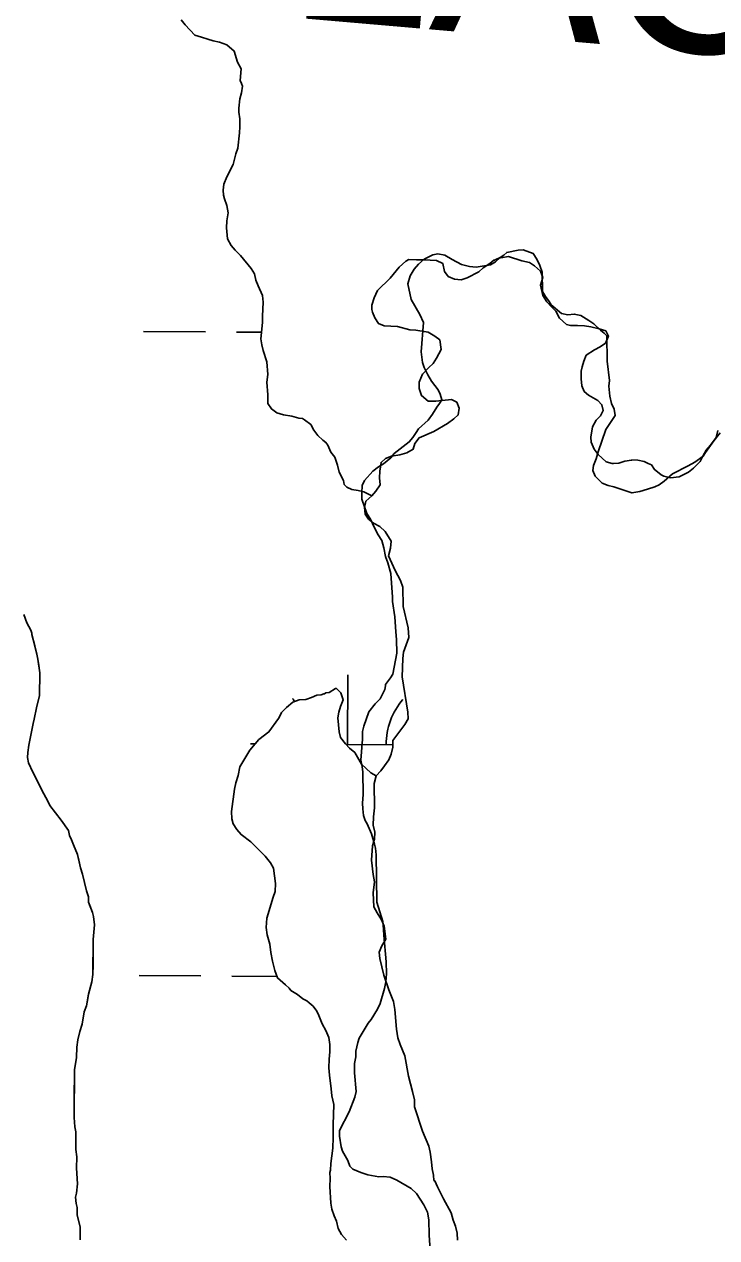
# Model space of a CAD drawing. Extents: x 3172231 to 3210228, y 940198 to 965780.
# Drawn here: x 3186365 to 3186723, y 954843 to 955470 of the extents above; entities that cross this region are included whole.
import ezdxf

# ---------------------------------------------------------------- set-up
doc = ezdxf.new("R2010")
doc.units = 0
for name, color, linetype in [('V-CHAN-NAID', 7, 'Continuous'), ('V-SITE-VEGE', 7, 'Continuous'), ('V-TOPO-SHOR', 7, 'Continuous'), ('V-WETL-SWMP', 7, 'Continuous')]:
    doc.layers.add(name, color=color, linetype=linetype)

msp = doc.modelspace()

# ---------------------------------------------------------------- linework, layer by layer
at = {"layer": 'V-SITE-VEGE'}
for points in [[(3186529.473, 954887.52), (3186528.703, 954889.738), (3186527.892, 954895.296), (3186527.856, 954898.265), (3186532.933, 954907.981), (3186535.81, 954915.442), (3186536.517, 954918.42), (3186535.654, 954928.062), (3186535.595, 954932.889), (3186536.295, 954936.237), (3186536.259, 954939.207), (3186537.317, 954943.676), (3186538.032, 954945.912), (3186542.761, 954953.766), (3186544.223, 954955.64), (3186547.5, 954960.879), (3186548.948, 954963.867), (3186551.078, 954971.69), (3186551.778, 954975.041), (3186552.1, 954979.129), (3186552.02, 954985.441), (3186550.738, 954999.158), (3186550.701, 955002.128), (3186550.277, 955006.207), (3186547.185, 955016.191), (3186546.881, 955040.692), (3186546.468, 955044.028), (3186546.068, 955046.25), (3186544.52, 955051.429), (3186542.228, 955056.598), (3186541.092, 955058.442), (3186540.318, 955061.028), (3186539.906, 955064.364), (3186539.867, 955067.334), (3186540.185, 955071.795), (3186540.041, 955083.3), (3186539.634, 955086.266), (3186538.849, 955089.598), (3186539.83, 955100.376), (3186539.779, 955104.458), (3186540.49, 955107.067), (3186542.996, 955114.524), (3186546.286, 955118.647), (3186548.852, 955121.278), (3186551.391, 955126.136), (3186551.739, 955127.998), (3186551.729, 955128.739), (3186554.289, 955132.112), (3186555.377, 955133.982), (3186557.472, 955144.773), (3186557.384, 955151.826), (3186556.962, 955155.906), (3186556.493, 955163.697), (3186555.284, 955171.477), (3186555.256, 955173.703), (3186554.363, 955185.946), (3186552.808, 955191.494), (3186551.653, 955194.822), (3186550.855, 955199.266), (3186549.693, 955202.965), (3186547.803, 955205.912), (3186545.9, 955209.602), (3186543.99, 955214.03), (3186542.097, 955216.977), (3186539.408, 955224.371), (3186539.365, 955227.711), (3186539.691, 955231.428), (3186540.772, 955234.039), (3186545.165, 955238.92), (3186548.108, 955241.185), (3186550.689, 955242.7), (3186554.365, 955245.717), (3186556.192, 955247.968), (3186563.913, 955254.005), (3186565.742, 955256.254), (3186567.566, 955258.873), (3186568.656, 955260.741), (3186573.798, 955265.263), (3186575.988, 955268.259), (3186578.169, 955272.001), (3186579.631, 955273.875), (3186580.723, 955275.745), (3186579.942, 955278.704), (3186578.802, 955280.918), (3186575.404, 955285.329), (3186573.508, 955288.647), (3186571.607, 955292.338), (3186570.831, 955294.926), (3186570.02, 955300.484), (3186571.314, 955315.724), (3186569.409, 955319.783), (3186564.859, 955327.522), (3186563.272, 955335.671), (3186564.335, 955339.769), (3186566.522, 955343.136), (3186568.715, 955345.76), (3186571.654, 955348.397), (3186576.08, 955350.683), (3186578.675, 955351.082), (3186582.396, 955350.386), (3186586.138, 955348.205)], [(3186586.138, 955348.205), (3186590.993, 955345.667), (3186595.089, 955344.605), (3186598.436, 955344.275), (3186605.845, 955345.479), (3186608.426, 955346.997), (3186610.996, 955349.256), (3186612.837, 955350.392), (3186614.304, 955351.895), (3186620.231, 955353.083), (3186622.827, 955353.116), (3186628.048, 955351.324), (3186629.94, 955348.377), (3186631.468, 955345.055), (3186632.621, 955341.727), (3186632.744, 955331.706), (3186634.263, 955329.126), (3186636.152, 955326.549), (3186637.288, 955324.706), (3186642.539, 955320.317), (3186645.89, 955319.617), (3186649.226, 955320.031), (3186652.575, 955319.328), (3186656.693, 955316.78), (3186659.313, 955314.956), (3186662.696, 955311.658), (3186664.57, 955310.196), (3186666.073, 955308.73), (3186666.233, 955295.737), (3186667.472, 955285.729), (3186667.138, 955282.755), (3186667.572, 955277.563), (3186668.361, 955273.86), (3186669.882, 955270.909), (3186670.296, 955267.573), (3186665.557, 955260.46), (3186661.617, 955248.901), (3186660.55, 955245.178), (3186659.106, 955241.817), (3186658.768, 955239.214), (3186659.917, 955236.259), (3186663.675, 955232.591), (3186666.659, 955231.516), (3186669.637, 955230.809), (3186678.959, 955227.586), (3186683.033, 955228.378), (3186687.102, 955229.542), (3186690.801, 955230.701), (3186693.014, 955231.844), (3186695.589, 955233.732), (3186699.996, 955237.498), (3186708.112, 955241.682), (3186711.43, 955243.581), (3186715.848, 955246.604), (3186716.939, 955248.473), (3186721.32, 955254.47), (3186724.611, 955258.593)], [(3186364.767, 955164.782), (3186366.332, 955160.483), (3186368.437, 955156.719), (3186368.957, 955155.107), (3186368.951, 955154.573), (3186371.534, 955144.382), (3186372.046, 955141.701), (3186373.049, 955134.736), (3186372.943, 955122.966), (3186371.278, 955116.562), (3186370.151, 955110.684), (3186369.598, 955108.55), (3186367.354, 955097.331), (3186366.784, 955093.591), (3186366.76, 955090.917), (3186367.27, 955088.236), (3186369.365, 955083.399), (3186375.146, 955072.112), (3186377.252, 955068.346), (3186378.302, 955066.195), (3186384.119, 955058.65), (3186387.813, 955053.264), (3186388.325, 955050.585), (3186389.376, 955048.435), (3186390.42, 955045.75), (3186392.516, 955040.915), (3186394.058, 955033.943), (3186395.096, 955030.724), (3186397.158, 955022.143), (3186398.199, 955018.923), (3186398.174, 955016.247), (3186400.263, 955010.875), (3186400.779, 955008.733), (3186401.275, 955004.446), (3186400.671, 954996.961), (3186400.505, 954978.768), (3186399.933, 954975.029), (3186398.268, 954968.622), (3186397.144, 954962.745), (3186396.044, 954959.548), (3186394.914, 954953.135), (3186393.81, 954949.402), (3186392.7, 954945.13), (3186392.131, 954941.39), (3186392.081, 954936.039), (3186390.951, 954929.629)], [(3186390.951, 954929.629), (3186390.724, 954905.016), (3186391.213, 954900.197), (3186391.725, 954897.516), (3186391.639, 954888.419), (3186392.141, 954884.669), (3186392.085, 954878.785), (3186392.546, 954870.753), (3186391.967, 954865.942), (3186391.412, 954863.808), (3186391.918, 954860.593), (3186392.434, 954858.446), (3186392.399, 954854.7), (3186393.941, 954848.264), (3186393.886, 954841.845)], [(3186575.093, 954831.282), (3186574.19, 954844.266), (3186574.093, 954852.061), (3186573.301, 954856.134), (3186571.398, 954859.822), (3186567.611, 954865.717), (3186564.982, 954868.283), (3186557.502, 954872.645), (3186554.144, 954874.091), (3186550.427, 954874.412), (3186548.2, 954874.386), (3186542.618, 954875.43), (3186538.892, 954876.497), (3186534.784, 954878.304), (3186533.283, 954879.77), (3186532.13, 954882.725), (3186529.473, 954887.52)]]:
    msp.add_lwpolyline(points, dxfattribs=at)
at = {"layer": 'V-TOPO-SHOR'}
for points in [[(3186717.32, 955249.756), (3186715.766, 955247.011), (3186714.215, 955243.812), (3186710.855, 955240.365), (3186708.155, 955238.289), (3186703.416, 955235.96), (3186698.882, 955235.45), (3186695.466, 955236.317), (3186694.137, 955237.054), (3186693.844, 955237.177), (3186690.655, 955239.663), (3186689.035, 955242.139), (3186687.44, 955242.801), (3186685.382, 955243.911), (3186681.968, 955244.549), (3186679.014, 955244.74), (3186678.789, 955244.509), (3186675.391, 955244.013), (3186672.223, 955243.067), (3186669.503, 955242.805), (3186668.821, 955242.796), (3186665.633, 955243.665), (3186661.5, 955247.474), (3186659.421, 955250.171), (3186658.014, 955253.788), (3186657.754, 955256.51), (3186658.598, 955261.74), (3186660.599, 955265.171), (3186662.839, 955267.469), (3186664.168, 955270.211), (3186663.452, 955273.154), (3186661.379, 955275.399), (3186656.579, 955278.063), (3186654.283, 955280.076), (3186653.111, 955283.013), (3186652.841, 955286.644), (3186652.792, 955290.503), (3186653.218, 955292.778), (3186654.088, 955295.741), (3186655.415, 955298.709), (3186659.694, 955301.486), (3186662.624, 955303.11), (3186665.328, 955304.961), (3186666.872, 955308.613), (3186665.475, 955311.32), (3186662.057, 955312.412), (3186657.729, 955313.493), (3186654.545, 955313.909), (3186650.91, 955314.091), (3186647.279, 955314.046), (3186645.226, 955314.702), (3186641.554, 955317.835), (3186639.695, 955321.444), (3186637.397, 955323.686), (3186635.093, 955326.381), (3186633.01, 955329.535), (3186631.808, 955334.969), (3186632.895, 955338.841), (3186631.718, 955342.233), (3186628.734, 955344.92), (3186625.985, 955346.702), (3186622.117, 955347.564), (3186615.279, 955349.747), (3186611.201, 955349.018), (3186610.97, 955349.241), (3186608.26, 955348.072), (3186608.037, 955347.842), (3186607.582, 955347.836), (3186605.559, 955346.222), (3186602.182, 955343.91), (3186599.937, 955341.84), (3186593.844, 955338.813), (3186590.68, 955337.637), (3186587.27, 955338.049), (3186584.075, 955339.372), (3186582.226, 955342.073), (3186581.267, 955346.149), (3186578.068, 955347.697), (3186571.48, 955348.07), (3186567.622, 955348.023), (3186563.759, 955348.203), (3186562.182, 955347.273), (3186558.813, 955344.281), (3186554.117, 955338.547), (3186547.613, 955332.11), (3186545.841, 955328.454), (3186544.526, 955324.577), (3186544.555, 955322.308), (3186545.026, 955320.952), (3186546.197, 955318.015), (3186548.051, 955315.087), (3186551.014, 955313.989), (3186557.83, 955313.618), (3186564.21, 955311.882), (3186567.39, 955311.693), (3186573.761, 955310.636), (3186577.192, 955308.638), (3186579.713, 955306.624), (3186580.456, 955301.64), (3186578.013, 955297.296), (3186576.229, 955294.547)], [(3186576.229, 955294.547), (3186573.987, 955292.477), (3186570.849, 955289.032), (3186569.084, 955284.924), (3186569.127, 955281.52), (3186570.307, 955277.901), (3186573.747, 955274.993), (3186577.608, 955275.04), (3186585.771, 955275.822), (3186588.511, 955274.493), (3186589.687, 955271.329), (3186589.273, 955267.919), (3186587.03, 955265.849), (3186583.653, 955263.537), (3186576.666, 955259.363), (3186568.988, 955256.09), (3186566.753, 955253.11), (3186565.883, 955250.149), (3186562.727, 955248.293), (3186559.106, 955247.341), (3186554.801, 955246.606), (3186551.639, 955245.43), (3186549.392, 955243.36), (3186548.77, 955238.811), (3186548.583, 955235.403), (3186548.856, 955231.774), (3186546.625, 955228.569), (3186544.612, 955226.046)], [(3186723.327, 955259.819), (3186722.465, 955256.176), (3186719.561, 955252.281), (3186717.32, 955249.756)], [(3186544.612, 955226.046), (3186541.469, 955223.281), (3186540.828, 955220.096), (3186541.096, 955216.693), (3186542.945, 955213.991), (3186545.468, 955211.98), (3186548.669, 955210.202), (3186551.424, 955207.741), (3186554.664, 955202.785), (3186554.254, 955199.147), (3186553.171, 955195.047), (3186556.669, 955187.599), (3186559.456, 955182.411), (3186560.636, 955179.02), (3186560.759, 955169.032), (3186563.392, 955157.94), (3186563.681, 955152.949), (3186561.052, 955145.424), (3186560.64, 955142.012), (3186560.3, 955132.7), (3186563.251, 955114.348), (3186563.294, 955110.942), (3186561.742, 955107.972), (3186555.487, 955099.721), (3186555.53, 955096.315), (3186554.668, 955092.672), (3186553.341, 955089.704), (3186551.109, 955086.724), (3186549.327, 955083.978), (3186546.859, 955081.451)], [(3186546.859, 955081.451), (3186545.771, 955077.578), (3186545.929, 955064.866), (3186545.532, 955060.32), (3186545.36, 955056.004), (3186546.085, 955052.382), (3186545.903, 955048.746), (3186545.036, 955045.328), (3186544.448, 955037.831), (3186545.221, 955030.574), (3186545.948, 955026.724), (3186545.337, 955021.041), (3186545.655, 955013.779), (3186547.283, 955010.621), (3186549.597, 955007.016), (3186551, 955003.856), (3186551.766, 954997.055), (3186549.763, 954993.624), (3186548.442, 954990.43), (3186548.71, 954987.028), (3186550.861, 954978.426), (3186553.451, 954970.965), (3186555.796, 954964.864), (3186556.528, 954960.787), (3186557.337, 954950.582), (3186558.074, 954946.049), (3186559.249, 954942.658), (3186561.594, 954936.784), (3186563.54, 954926.364), (3186565.68, 954918.444), (3186566.643, 954914.144), (3186566.688, 954910.51), (3186570.704, 954897.848), (3186573.977, 954890.168), (3186574.697, 954886.997), (3186575.441, 954882.013), (3186575.713, 954878.383), (3186576.432, 954875.213), (3186576.694, 954872.493), (3186577.151, 954872.27), (3186578.552, 954869.11), (3186581.579, 954863.017), (3186585.527, 954855.802), (3186586.711, 954851.956), (3186587.884, 954848.794), (3186588.612, 954845.169), (3186588.884, 954841.54)]]:
    msp.add_lwpolyline(points, dxfattribs=at)
at = {"layer": 'V-WETL-SWMP'}
for p, q in [((3186426.605, 955311.015), (3186458.603, 955310.797)), ((3186474.603, 955310.688), (3186487.615, 955310.6)), ((3186531.99, 955097.693), (3186532.236, 955133.692)), ((3186481.992, 955098.034), (3186484.305, 955098.018)), ((3186531.353, 955097.698), (3186555.504, 955097.533)), ((3186424.329, 954978.355), (3186456.328, 954978.137)), ((3186472.327, 954978.028), (3186495.646, 954977.869))]:
    msp.add_line(p, q, dxfattribs=at)
for points in [[(3186446.142, 955472.001), (3186448.24, 955469.507), (3186453.138, 955464.16), (3186456.662, 955463.067), (3186459.833, 955461.978), (3186462.654, 955461.245), (3186465.828, 955460.509), (3186469.702, 955459.059), (3186473.561, 955455.842), (3186475.275, 955450.172), (3186477.01, 955446.621), (3186476.566, 955440.66), (3186477.193, 955439.058), (3186477.738, 955437.724), (3186477.326, 955434.313), (3186476.457, 955431.124), (3186475.836, 955426.348), (3186475.861, 955424.305), (3186476.357, 955420.906), (3186476.408, 955416.82), (3186476.22, 955413.639), (3186475.411, 955405.683), (3186474.312, 955402.717), (3186473.018, 955397.252), (3186469.691, 955390.854), (3186468.147, 955387.202), (3186467.733, 955384.019), (3186467.991, 955381.525), (3186468.47, 955379.487), (3186469.647, 955376.096), (3186470.376, 955372.246), (3186469.746, 955368.151), (3186469.564, 955364.516), (3186470.088, 955358.847), (3186471.946, 955355.464), (3186474.02, 955352.993), (3186476.778, 955350.302), (3186482.311, 955343.56), (3186483.933, 955340.856), (3186484.657, 955337.459), (3186485.828, 955334.522), (3186488.16, 955329.556), (3186488.429, 955326.154), (3186488.065, 955318.884), (3186488.105, 955315.706), (3186487.301, 955307.296), (3186487.794, 955304.124), (3186488.512, 955301.181), (3186490.401, 955295.301), (3186490.937, 955288.724), (3186490.303, 955284.856), (3186490.839, 955278.279), (3186490.895, 955273.739), (3186492.745, 955271.038), (3186495.494, 955269.028), (3186498.913, 955267.935), (3186503.235, 955267.308), (3186506.881, 955266.218), (3186508.7, 955266.013), (3186509.843, 955265.346), (3186513.052, 955262.889), (3186514.678, 955259.958), (3186516.755, 955257.259), (3186519.283, 955254.793), (3186520.886, 955253.677), (3186521.811, 955252.327), (3186523.445, 955248.714), (3186525.521, 955246.016), (3186526.934, 955241.946), (3186527.66, 955238.323), (3186529.984, 955234.038), (3186530.236, 955231.998), (3186531.615, 955230.653), (3186534.356, 955229.324), (3186537.539, 955228.91), (3186540.499, 955228.265), (3186544.613, 955226.046), (3186541.469, 955223.282), (3186540.827, 955220.096), (3186541.096, 955216.693), (3186542.946, 955213.992), (3186545.469, 955211.98), (3186548.669, 955210.203), (3186551.424, 955207.74), (3186554.664, 955202.785), (3186554.255, 955199.148), (3186553.171, 955195.048), (3186556.669, 955187.599), (3186559.457, 955182.411), (3186560.635, 955179.02), (3186560.758, 955169.032), (3186563.393, 955157.94)], [(3186390.723, 954905.016), (3186390.758, 954908.761), (3186390.808, 954914.112), (3186390.842, 954917.857), (3186390.867, 954920.532), (3186390.892, 954923.208), (3186390.921, 954926.418), (3186390.951, 954929.628), (3186392.081, 954936.039), (3186392.13, 954941.39), (3186392.7, 954945.13), (3186393.81, 954949.401), (3186394.914, 954953.136), (3186396.044, 954959.547), (3186397.144, 954962.747), (3186397.704, 954965.417), (3186398.268, 954968.623), (3186399.933, 954975.029), (3186400.503, 954978.769), (3186400.547, 954983.584), (3186400.587, 954987.865), (3186400.671, 954996.961), (3186401.275, 955004.447), (3186400.78, 955008.732), (3186400.265, 955010.877), (3186399.219, 955013.562), (3186398.174, 955016.247), (3186398.199, 955018.923), (3186397.158, 955022.143), (3186396.643, 955024.288), (3186396.128, 955026.433), (3186395.097, 955030.723), (3186394.057, 955033.944), (3186393.031, 955038.769), (3186392.516, 955040.914), (3186390.42, 955045.75), (3186389.375, 955048.435), (3186388.325, 955050.585), (3186387.814, 955053.265), (3186384.119, 955058.65), (3186378.302, 955066.195), (3186377.252, 955068.345), (3186375.146, 955072.111), (3186374.096, 955074.261), (3186369.365, 955083.401), (3186367.269, 955088.236), (3186366.759, 955090.917), (3186366.784, 955093.592), (3186367.353, 955097.332), (3186369.598, 955108.549), (3186370.152, 955110.684), (3186371.277, 955116.56), (3186372.387, 955120.83), (3186372.942, 955122.965), (3186372.971, 955126.176), (3186373.016, 955130.991), (3186373.05, 955134.736), (3186372.55, 955138.487), (3186372.045, 955141.702), (3186371.534, 955144.382), (3186370.504, 955148.673), (3186368.953, 955154.573), (3186368.958, 955155.108), (3186368.438, 955156.718), (3186366.332, 955160.483), (3186364.767, 955164.779)], [(3186563.393, 955157.94), (3186563.682, 955152.949), (3186561.051, 955145.424), (3186560.639, 955142.013), (3186560.3, 955132.701), (3186563.252, 955114.347), (3186563.295, 955110.942), (3186561.742, 955107.972), (3186555.487, 955099.721), (3186555.53, 955096.316), (3186554.667, 955092.672), (3186553.341, 955089.705), (3186551.108, 955086.725), (3186549.326, 955083.979), (3186546.859, 955081.451), (3186544.121, 955083.037), (3186539.297, 955087.518), (3186535.816, 955093.605), (3186533.064, 955095.841), (3186530.993, 955098.086), (3186528.457, 955101.233), (3186527.739, 955104.175), (3186526.968, 955111.431), (3186527.612, 955114.39), (3186528.484, 955117.353), (3186529.804, 955120.775), (3186528.624, 955124.393), (3186526.325, 955126.634), (3186525.871, 955126.629), (3186522.492, 955124.544), (3186520.905, 955124.297), (3186520.23, 955123.834), (3186519.776, 955123.829), (3186518.42, 955123.358), (3186516.153, 955123.103), (3186513.443, 955121.934), (3186510.503, 955120.989), (3186507.101, 955120.72), (3186503.71, 955119.543), (3186500.565, 955116.78), (3186497.872, 955114.249), (3186497.875, 955114.022), (3186496.323, 955111.051), (3186491.413, 955104.179), (3186486.24, 955100.255), (3186481.54, 955094.748), (3186476.426, 955086.057), (3186475.572, 955081.733), (3186474.257, 955077.857), (3186473.616, 955074.671), (3186472.17, 955063.074), (3186472.218, 955059.215), (3186472.93, 955056.726), (3186474.783, 955053.798), (3186477.086, 955051.102), (3186482.128, 955047.305), (3186489.485, 955039.904), (3186492.251, 955036.533), (3186493.874, 955033.828), (3186494.881, 955025.894), (3186494.704, 955021.806), (3186493.606, 955018.84), (3186490.336, 955007.902), (3186489.941, 955003.129), (3186490.443, 954999.276), (3186491.864, 954994.526), (3186492.371, 954990.219), (3186493.336, 954985.69), (3186494.53, 954980.937), (3186495.94, 954977.095), (3186500.071, 954973.513), (3186501.909, 954971.72), (3186502.831, 954970.596), (3186506.262, 954968.595), (3186509.014, 954966.359), (3186511.071, 954965.249), (3186512.22, 954964.128), (3186514.283, 954962.565), (3186516.132, 954959.863), (3186517.296, 954957.607), (3186518.938, 954953.314), (3186520.796, 954949.931), (3186522.43, 954946.319), (3186522.929, 954942.693), (3186522.977, 954938.833), (3186522.568, 954935.196), (3186522.397, 954930.653), (3186522.672, 954926.797), (3186523.668, 954919.771), (3186523.94, 954916.142), (3186524.904, 954911.613), (3186524.579, 954901.165), (3186524.661, 954894.582), (3186524.501, 954889.131), (3186523.465, 954881.172), (3186523.28, 954877.764), (3186522.84, 954876.624), (3186523.107, 954873.448), (3186522.93, 954869.36), (3186523.491, 954860.739), (3186523.984, 954857.567)], [(3186393.885, 954841.845), (3186393.909, 954844.52), (3186393.944, 954848.266), (3186392.398, 954854.701), (3186392.433, 954858.447), (3186391.918, 954860.592), (3186391.412, 954863.807), (3186391.967, 954865.942), (3186392.547, 954870.753), (3186392.086, 954878.784), (3186392.14, 954884.669), (3186391.64, 954888.419), (3186391.66, 954890.56), (3186391.724, 954897.515), (3186391.214, 954900.196), (3186390.723, 954905.016)], [(3186523.984, 954857.567), (3186525.162, 954854.176), (3186526.33, 954851.466), (3186527.286, 954847.618), (3186528.915, 954844.46), (3186531.448, 954841.54)]]:
    msp.add_lwpolyline(points, dxfattribs=at)
for centre, start, end in [((3186476.753, 955098.544), 37.353755, 40.381828), ((3186587.234, 955097.792), 138.838157, 180.381815)]:
    msp.add_arc(centre, 35.246, start, end, dxfattribs=at)

# ---------------------------------------------------------------- texts
at = {"layer": 'V-CHAN-NAID'}
msp.add_text('BLACK HAWK (318.3)', height=100, rotation=355.069819, dxfattribs=at).set_placement((3186410.889, 955481.221))

doc.saveas('drawing.dxf')
